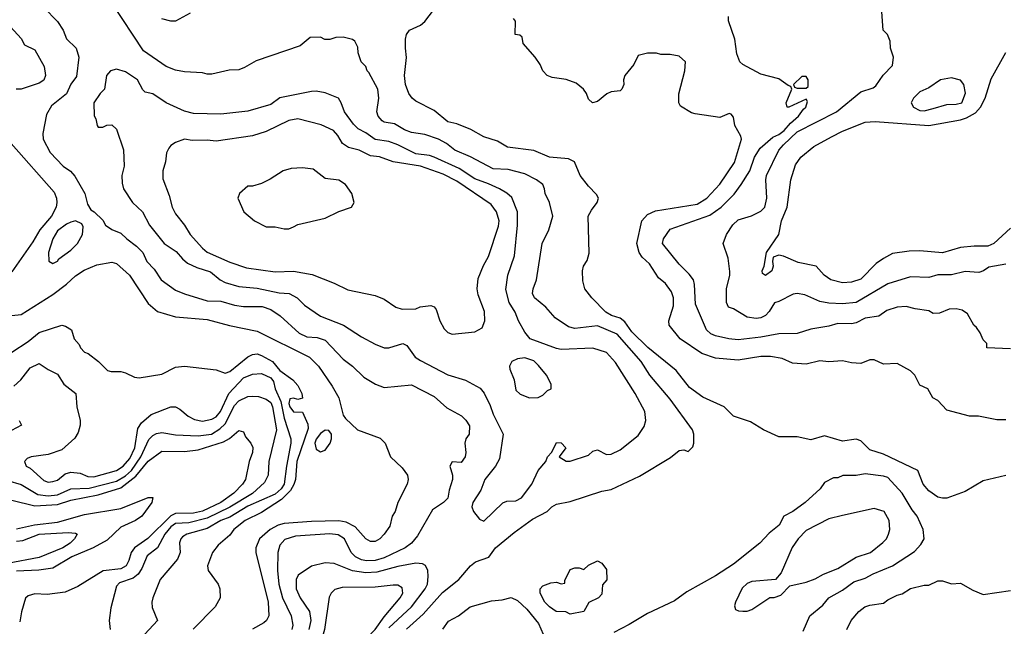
# Model space of a CAD drawing. Header units: inches. Extents: x 1793402 to 1900366, y 320852 to 470679.
# Tile 304 of 604: x 1853524 to 1857863, y 414184 to 416855. Entities that reach past the tile are written whole.
import ezdxf

# ---------------------------------------------------------------- set-up
doc = ezdxf.new("R2010")
doc.units = ezdxf.units.IN
doc.header["$MEASUREMENT"] = 0
doc.layers.add('B8451', color=7, linetype='Continuous')

msp = doc.modelspace()

# ---------------------------------------------------------------- linework, layer by layer
at = {"layer": 'B8451', "color": 4}
for points, elevation in [([(1853570, 416972), (1853690, 416846.8), (1853715.5, 416810), (1853730.6, 416770.6), (1853773.4, 416730), (1853784.9, 416690), (1853774.4, 416605.6), (1853748.7, 416571.3), (1853730, 416529), (1853664.1, 416475.9), (1853641.6, 416438.4), (1853626.4, 416353.6), (1853626.8, 416330), (1853658.8, 416270), (1853716, 416210), (1853748.4, 416188.4), (1853766.6, 416166.6), (1853811, 416090), (1853823.5, 416043.5), (1853838, 416018), (1853852, 416010), (1853890, 415972), (1853902, 415950), (1853930, 415931.3), (1853970, 415916), (1853996, 415890), (1854038.8, 415858.8), (1854066, 415830), (1854084, 415790), (1854116.7, 415756.7), (1854147.3, 415710), (1854210, 415664.9), (1854250, 415647.7), (1854350, 415618), (1854410, 415615.5), (1854470, 415598), (1854510, 415592.7), (1854591.9, 415591.9), (1854630, 415579.3), (1854671.9, 415551.9), (1854755.6, 415475.6), (1854790, 415459.3), (1854835.6, 415455.6), (1854870, 415444.9), (1854950, 415360.7), (1854990.4, 415330.4), (1855041.1, 415281.1), (1855092, 415250), (1855130, 415236), (1855250, 415247.3), (1855350, 415195.5), (1855406, 415146), (1855470.9, 415110.9), (1855490, 415092), (1855506.4, 415066.4), (1855504, 415030), (1855490.7, 415010), (1855484.9, 414990), (1855490.5, 414950), (1855487.7, 414930), (1855470, 414906), (1855430, 414908.7), (1855418.8, 414890), (1855430.8, 414850), (1855431, 414830), (1855416, 414784), (1855410, 414748), (1855392, 414730), (1855342.4, 414697.6), (1855277.3, 414582.7), (1855250.7, 414550), (1855222.8, 414530), (1855130, 414485.1), (1855090, 414474.3), (1855052.7, 414472.7), (1855030, 414477.4), (1855004.5, 414490), (1854985.1, 414510), (1854956, 414570), (1854927.2, 414587.2), (1854890, 414591.5), (1854738.8, 414581.2), (1854692.8, 414567.2), (1854670, 414542), (1854661.6, 414510), (1854660.4, 414430), (1854665.3, 414370), (1854682, 414310), (1854720.4, 414230), (1854728.2, 414190), (1854723.8, 414170)], 308), ([(1855228.5, 414171.5), (1855301.7, 414238.3), (1855386.7, 414333.3), (1855459, 414390), (1855510, 414451), (1855532.1, 414467.9), (1855592, 414488), (1855621.2, 414530), (1855702.5, 414597.5), (1855784.1, 414655.9), (1855848.7, 414690), (1855869.5, 414710.5), (1855890, 414722.8), (1855950, 414734), (1856090, 414778.8), (1856130, 414786.8), (1856255.1, 414844.9), (1856392.3, 414927.7), (1856430, 414958), (1856450, 414962), (1856470, 414954), (1856490, 414974), (1856495.3, 414990), (1856495.3, 415030), (1856489, 415050), (1856390, 415184), (1856300.9, 415290), (1856262, 415350), (1856157.2, 415470), (1856070, 415507), (1855970, 415495.4), (1855942.7, 415502.7), (1855883.3, 415543.3), (1855842.7, 415590), (1855793.2, 415630), (1855783.7, 415650), (1855786, 415670), (1855801.2, 415710), (1855826.6, 415870), (1855856, 415930), (1855872.7, 415990), (1855859, 416050), (1855839, 416090), (1855837.2, 416110), (1855828.7, 416130), (1855802, 416150), (1855750, 416176), (1855676.5, 416196.5), (1855610, 416198), (1855510, 416251.8), (1855440.8, 416280.8), (1855405.2, 416310), (1855370, 416329.5), (1855310, 416349.3), (1855250, 416358), (1855219, 416370), (1855176.2, 416396.2), (1855130, 416404.5), (1855121.2, 416410), (1855103.7, 416430), (1855098, 416450), (1855106, 416510), (1855102.7, 416550), (1855063.2, 416623.2), (1855055.3, 416630), (1855049, 416649), (1855028.7, 416670), (1855015.3, 416710), (1855014.6, 416734.6), (1855000.4, 416760.4), (1854990, 416768), (1854950, 416778), (1854916.4, 416776.4), (1854890, 416768.7), (1854868.9, 416768.9), (1854850, 416778), (1854803.6, 416776.4), (1854759.6, 416740.4), (1854565.4, 416674.6), (1854515.3, 416644.7), (1854490, 416635.3), (1854446.4, 416633.6), (1854370, 416615.3), (1854350, 416615.3), (1854330, 416622), (1854250, 416625.2), (1854210, 416633.2), (1854170, 416649), (1854070, 416719), (1853930, 416929.2)], 308), ([(1857870, 414849), (1857770, 414825.2), (1857690, 414777.2), (1857610, 414749.2), (1857590, 414749.2), (1857570, 414753.2), (1857530, 414781.2), (1857506, 414810), (1857482, 414870), (1857330, 414942.9), (1857270, 414960.9), (1857230, 415001.6), (1857210, 415007.8), (1857150, 414999.5), (1857070, 415022.7), (1857010, 415006), (1856950, 415019.3), (1856870, 415019.3), (1856802, 415050), (1856744.1, 415084.1), (1856669.4, 415109.4), (1856628.7, 415150), (1856533.8, 415193.8), (1856476.2, 415236.2), (1856417, 415310), (1856291.3, 415411.3), (1856221.7, 415481.7), (1856190, 415525.7), (1856170, 415541), (1856132.3, 415552.3), (1856107.5, 415567.5), (1856045.2, 415630), (1856014, 415670), (1856005.6, 415705.6), (1856004, 415750), (1856009, 415770), (1856024.7, 415795.3), (1856032.9, 415827.1), (1856029.3, 415990), (1856043.3, 416016.7), (1856069.2, 416050), (1856074, 416070), (1856065.6, 416085.6), (1856030, 416122), (1855994, 416170), (1855968.7, 416230), (1855942.7, 416242.7), (1855858, 416250), (1855790, 416279.5), (1855674.2, 416294.2), (1855630, 416320.9), (1855570, 416339.3), (1855511.9, 416371.9), (1855450, 416397.2), (1855410, 416405.2), (1855350, 416456), (1855270, 416496), (1855253.2, 416510), (1855239.3, 416530), (1855223.7, 416570), (1855219.5, 416610), (1855229.2, 416689.2), (1855224, 416730), (1855224, 416770), (1855229, 416790), (1855242, 416810), (1855290, 416830.7), (1855310, 416846.8), (1855371.7, 416928.3)], 304), ([(1854275.3, 416884.7), (1854210, 416848.7), (1854190, 416848.7), (1854150, 416859)], 304), ([(1857870, 415779), (1857794.4, 415765.6), (1857770.5, 415749.5), (1857750, 415742.7), (1857690, 415746), (1857630, 415732), (1857570, 415732), (1857530, 415720.9), (1857450, 415723.7), (1857350, 415692), (1857210, 415609.6), (1857150, 415603.6), (1857090, 415607), (1857050, 415614.5), (1856983.9, 415643.9), (1856950, 415649.5), (1856933, 415647), (1856870, 415614), (1856850.8, 415609.2), (1856826.8, 415570), (1856810, 415553.2), (1856790, 415542), (1856770, 415539.5), (1856730, 415546), (1856670, 415582), (1856648, 415590), (1856639, 415610), (1856639, 415670), (1856654, 415730), (1856653.6, 415746.4), (1856645.6, 415805.6), (1856624, 415870), (1856639, 415910), (1856667.2, 415952.8), (1856690, 415974.8), (1856748.9, 415991.1), (1856790, 416012), (1856808, 416030), (1856816, 416070), (1856811.8, 416150), (1856815.6, 416170), (1856870, 416280.7), (1856890, 416303.8), (1856950, 416361.6), (1857124, 416450), (1857230, 416537.3), (1857285.2, 416554.8), (1857296.5, 416563.5), (1857328.9, 416611.1), (1857370, 416654), (1857374, 416690), (1857362, 416730), (1857360.4, 416760.4), (1857348, 416790), (1857328.7, 416810), (1857322, 416910)], 288), ([(1857870, 415094), (1857830, 415094), (1857748.9, 415108.9), (1857710, 415109), (1857610, 415135.3), (1857570, 415178), (1857548, 415190), (1857526, 415230), (1857490, 415246), (1857468.7, 415290), (1857450, 415308.7), (1857390, 415342), (1857330, 415338), (1857290, 415358), (1857270, 415358), (1857230, 415342), (1857190, 415344), (1857150, 415353.2), (1857090, 415349.2), (1857050, 415354), (1856990, 415339), (1856930, 415342.7), (1856883.7, 415363.7), (1856831.9, 415371.9), (1856790, 415372), (1856690, 415356.2), (1856590, 415365.6), (1856530, 415385.6), (1856434.5, 415450), (1856386.6, 415510), (1856384.2, 415530), (1856405, 415595), (1856404.7, 415630), (1856396.8, 415656.8), (1856370, 415694), (1856338.3, 415718.3), (1856299.8, 415779.8), (1856266.6, 415810), (1856254, 415830), (1856243.6, 415870), (1856265.1, 415970), (1856290, 415997.3), (1856325.8, 416014.2), (1856510, 416043.1), (1856552, 416070), (1856610, 416130.6), (1856673.6, 416226.4), (1856705.2, 416330), (1856702, 416342), (1856675.3, 416390), (1856670, 416426), (1856659, 416439), (1856650, 416442), (1856610, 416425.2), (1856500.2, 416440.2), (1856484.7, 416444.7), (1856435.3, 416475.3), (1856428.7, 416490), (1856428.9, 416528.9), (1856455.3, 416630), (1856458, 416670), (1856430, 416695.3), (1856390, 416702), (1856350, 416702), (1856330, 416708), (1856290, 416708), (1856250, 416698), (1856230, 416658), (1856190.9, 416609.1), (1856184.7, 416590), (1856186, 416570), (1856178, 416550), (1856170, 416542), (1856130, 416538), (1856111, 416529), (1856070, 416495.3), (1856048.9, 416488.9), (1856030, 416506), (1856022, 416530), (1856009, 416550), (1855975.9, 416575.9), (1855932.1, 416592.1), (1855870, 416601.2), (1855848.7, 416610), (1855828.7, 416630), (1855818, 416658), (1855795.3, 416690), (1855742, 416750), (1855738, 416778), (1855727.3, 416787.3), (1855708, 416790), (1855708.4, 416848.4), (1855700.4, 416860.4)], 296), ([(1857890, 415406), (1857786, 415410), (1857786, 415430), (1857770, 415446), (1857756.4, 415476.4), (1857740.4, 415500.4), (1857728, 415510), (1857700.4, 415560.4), (1857676.5, 415576.5), (1857650, 415582), (1857619.6, 415580.4), (1857576.9, 415563.1), (1857550, 415562), (1857530, 415574), (1857470, 415582), (1857430, 415593.2), (1857390, 415589), (1857345.8, 415574.2), (1857310.5, 415549.5), (1857250, 415540.7), (1857210, 415520.9), (1857190, 415516), (1857130, 415518), (1857090, 415505.2), (1857010, 415493.2), (1856950, 415473.2), (1856870, 415472.3), (1856790, 415456.9), (1856690, 415445.1), (1856649.6, 415449.6), (1856590, 415463.7), (1856570, 415472.7), (1856550, 415489.2), (1856502.5, 415602.5), (1856498, 415690), (1856493.2, 415710), (1856474.8, 415734.8), (1856430, 415779), (1856357.2, 415870), (1856361.2, 415890), (1856390, 415933), (1856565.3, 415994.7), (1856614.5, 416030), (1856672.3, 416087.7), (1856702.9, 416130), (1856740.9, 416190), (1856762.7, 416250), (1856786.6, 416290), (1856842.2, 416337.8), (1856870, 416350.4), (1856892.8, 416367.2), (1856920.5, 416399.5), (1856956.2, 416430), (1856978, 416462), (1856988.7, 416470), (1856995.3, 416495.3), (1856990, 416506), (1856914, 416470), (1856906, 416470), (1856902, 416490), (1856926, 416550), (1856922, 416562), (1856910, 416566), (1856870, 416595.3), (1856790, 416615.3), (1856710, 416658), (1856698, 416670), (1856684.7, 416704.7), (1856675.3, 416770), (1856648, 416850), (1856648, 416870)], 292), ([(1853483.6, 416823.6), (1853530, 416772), (1853545.4, 416745.4), (1853590, 416722), (1853632, 416650), (1853638, 416610), (1853630, 416588.7), (1853610, 416575.3), (1853530, 416549), (1853508.9, 416548.9)], 304), ([(1857890, 415937.2), (1857817.3, 415870), (1857790, 415858.4), (1857730, 415858.4), (1857670, 415852.3), (1857590, 415829.4), (1857490, 415838), (1857443.4, 415836.6), (1857370, 415825.2), (1857330, 415804), (1857298.8, 415781.2), (1857230, 415712.3), (1857190, 415699.5), (1857150, 415697.2), (1857098, 415710), (1857069, 415730), (1857034, 415770), (1856954.2, 415785.8), (1856890, 415814.2), (1856870, 415818.7), (1856844.7, 415810), (1856841, 415790), (1856844.7, 415770), (1856838, 415750), (1856810, 415729.2), (1856798, 415738), (1856795.3, 415750), (1856804, 415770), (1856815.3, 415830), (1856869.2, 415910), (1856880.9, 415970), (1856906.6, 416030), (1856922, 416150), (1856943.3, 416216.7), (1856966, 416250), (1857023.3, 416296.7), (1857100.8, 416339.2), (1857150, 416364.4), (1857250, 416403.8), (1857293.4, 416406.6), (1857530, 416388.9), (1857670, 416414), (1857696.9, 416423.1), (1857735.4, 416444.6), (1857758, 416470), (1857778, 416510), (1857804.8, 416595.2), (1857870, 416711.3)], 284), ([(1853486, 416310), (1853675.8, 416095.8), (1853686, 416070), (1853688.2, 416050), (1853684.4, 416030), (1853664.4, 415990), (1853612.2, 415930), (1853582.5, 415877.5), (1853490, 415745.2)], 304), ([(1853490, 415552.7), (1853530, 415557.6), (1853670, 415645.3), (1853730, 415690.4), (1853770, 415728.2), (1853807.7, 415752.3), (1853863.3, 415776.7), (1853930, 415787.7), (1853950, 415782), (1854007.3, 415730), (1854090, 415606), (1854130.7, 415570.7), (1854210, 415547.7), (1854350, 415534.9), (1854448.7, 415508.7), (1854570, 415484.2), (1854801, 415370), (1854841, 415330), (1854901.1, 415241.1), (1854930.7, 415190), (1854950, 415114), (1854959.6, 415099.6), (1855012, 415050), (1855112.7, 415012.7), (1855134, 414990), (1855157.3, 414930), (1855210, 414882.8), (1855233.4, 414850), (1855236.3, 414830), (1855230.8, 414810), (1855191, 414730), (1855178, 414690), (1855164.7, 414670), (1855154.4, 414625.6), (1855130.5, 414589.5), (1855110.5, 414569.5), (1855090, 414557.2), (1855070, 414557.2), (1855050, 414569), (1855002.7, 414622.7), (1854962.4, 414642.4), (1854930, 414648.7), (1854810, 414645.3), (1854690, 414637.2), (1854663, 414630), (1854627.2, 414610), (1854580.5, 414570), (1854564, 414530), (1854564, 414510), (1854619.5, 414290), (1854622, 414230), (1854611, 414210), (1854599.9, 414200.1), (1854550, 414172.3)], 304), ([(1853490, 415390.7), (1853561.5, 415438.5), (1853610, 415477.6), (1853710, 415510.8), (1853726.4, 415506.4), (1853752, 415490), (1853764.7, 415450), (1853785.4, 415425.4), (1853792, 415410), (1853810, 415392), (1853825.4, 415385.4), (1853872, 415350), (1853911.1, 415311.1), (1853926.4, 415306.4), (1853970, 415306), (1853990, 415301), (1854030, 415281), (1854050, 415278.8), (1854150, 415294.8), (1854210, 415324.9), (1854250, 415330.5), (1854390, 415314), (1854430, 415299.1), (1854450, 415306), (1854530, 415370.3), (1854550, 415381.3), (1854570, 415383.7), (1854590, 415377.4), (1854637.6, 415350), (1854670.3, 415310), (1854728, 415270), (1854750, 415244), (1854767.7, 415210), (1854770.5, 415189.5), (1854750, 415182.7), (1854730, 415189.4), (1854714.4, 415185.6), (1854710, 415164.7), (1854714.4, 415150), (1854730, 415128.2), (1854770, 415126.8), (1854794.3, 415074.3), (1854795.4, 415055.4), (1854745.2, 414910), (1854739.6, 414830), (1854731.9, 414808.1), (1854717, 414783), (1854677.7, 414742.3), (1854590, 414686), (1854517.3, 414650), (1854467.7, 414610), (1854450, 414586), (1854398.4, 414541.6), (1854374, 414510), (1854350.9, 414450.9), (1854354.8, 414430), (1854398.8, 414370), (1854406, 414350), (1854406.8, 414310), (1854386, 414270), (1854288.4, 414171.6)], 296), ([(1853498.3, 415241.7), (1853529.3, 415270), (1853570, 415322.8), (1853610, 415342), (1853650, 415314.8), (1853690, 415294.8), (1853718, 415250), (1853771, 415210), (1853776, 415150), (1853790.7, 415090.7), (1853790.8, 415070), (1853782, 415038), (1853767.1, 415012.9), (1853710, 414961.2), (1853650, 414941.2), (1853574, 414930), (1853556.9, 414923.1), (1853544.7, 414910), (1853552, 414890), (1853570, 414881), (1853630, 414826), (1853650, 414819.3), (1853670, 414821.6), (1853690, 414828.2), (1853724.7, 414855.3), (1853750, 414863), (1853790, 414858), (1853823.8, 414843.8), (1853850, 414842.7), (1853950, 414870.4), (1853980.7, 414890), (1854010, 414923), (1854030.9, 414970), (1854044.7, 415055.3), (1854060.4, 415079.6), (1854103.3, 415116.7), (1854190, 415150.8), (1854210, 415151), (1854230, 415141), (1854266, 415110), (1854294.6, 415094.6), (1854330, 415088.2), (1854370, 415095.8), (1854390, 415106.7), (1854409.6, 415130), (1854446, 415210), (1854510, 415278), (1854550, 415294), (1854590, 415297.3), (1854630, 415278), (1854642.3, 415262.3), (1854650.4, 415229.6), (1854674.2, 415174.2), (1854690, 415100.7), (1854719.5, 415010), (1854719.5, 414990), (1854699.1, 414890), (1854688.9, 414810), (1854676.5, 414790), (1854650, 414766.8), (1854530, 414712.9), (1854450, 414664.4), (1854410, 414649.7), (1854350, 414614.8), (1854261, 414590), (1854242, 414578), (1854234, 414570), (1854228.2, 414551.8), (1854230.6, 414510), (1854219.9, 414480.1), (1854142.8, 414390), (1854110.7, 414310), (1854106.8, 414290), (1854107.5, 414267.5), (1854131, 414210), (1854076, 414150)], 292), ([(1853470, 414826.4), (1853530, 414808.4), (1853604.1, 414764.1), (1853650, 414758.5), (1853690, 414763.6), (1853750, 414789), (1853830, 414792.4), (1853950, 414823.5), (1853990, 414846.2), (1854017.2, 414870), (1854058.2, 414930), (1854093.6, 415006.4), (1854110, 415023.8), (1854126.7, 415033.3), (1854150, 415037.1), (1854210, 415027), (1854310, 415023.6), (1854369.8, 415030.2), (1854406.1, 415053.9), (1854430, 415076.4), (1854470, 415157.1), (1854490, 415177.1), (1854530, 415195.5), (1854550, 415198), (1854576.7, 415196.7), (1854610, 415184.9), (1854630, 415170.5), (1854638.4, 415150), (1854656, 415050), (1854622, 414910), (1854619.1, 414850), (1854602.9, 414817.1), (1854550.2, 414769.8), (1854450, 414708.7), (1854350, 414659.8), (1854270, 414639.8), (1854210, 414636.8), (1854190, 414622.6), (1854163.1, 414590), (1854130.6, 414530), (1854085.4, 414494.6), (1854061.8, 414438.2), (1854045.8, 414414.2), (1854024.2, 414395.8), (1853964.5, 414375.5), (1853950, 414361.2), (1853925.2, 414265.2), (1853918.8, 414210), (1853922, 414170)], 288), ([(1853522, 415090), (1853532, 415070), (1853465.3, 415034.7)], 288), ([(1853490, 414739.3), (1853590, 414714.9), (1853690, 414720.7), (1853750, 414740.2), (1853870, 414762.6), (1853970, 414794), (1854035.2, 414844.8), (1854090, 414911.7), (1854150, 414955.3), (1854250, 414954), (1854310, 414962), (1854422.8, 414997.2), (1854448.3, 415011.7), (1854490, 415046.8), (1854510, 415041), (1854519.3, 415019.3), (1854543.1, 414990), (1854551.5, 414971.5), (1854550.4, 414950), (1854534.9, 414910), (1854519.3, 414830), (1854506, 414810), (1854467, 414770), (1854410.4, 414730), (1854330, 414691.8), (1854290, 414681.8), (1854210, 414681.5), (1854190, 414670.9), (1854089.4, 414570.6), (1854030.4, 414530), (1854015.3, 414510), (1854005.5, 414474.5), (1853992.7, 414450), (1853970, 414436.9), (1853892, 414428), (1853779.9, 414360.1), (1853725.1, 414334.9), (1853644.4, 414324.4), (1853590, 414327), (1853561.7, 414318.3), (1853550, 414308.7), (1853532.3, 414247.7), (1853524, 414204)], 284), ([(1856976.5, 414163.5), (1857005.2, 414230), (1857062.5, 414277.5), (1857089.2, 414310), (1857150, 414342.8), (1857200.1, 414379.9), (1857250, 414396.3), (1857284.4, 414415.6), (1857369.6, 414450.4), (1857466.8, 414513.2), (1857495.5, 414544.5), (1857509, 414570), (1857505.2, 414610), (1857479.3, 414670), (1857457.2, 414697.2), (1857412.3, 414770), (1857350, 414839), (1857330, 414846), (1857250, 414856), (1857210, 414848.7), (1857151.6, 414848.4), (1857130, 414838), (1857110, 414838), (1857070, 414818), (1857051.3, 414790), (1856984.7, 414730), (1856931.3, 414690), (1856890.6, 414669.4), (1856870.3, 414629.7), (1856826, 414594), (1856786, 414550), (1856670, 414458), (1856590, 414406), (1856464.1, 414335.9), (1856410, 414296), (1856290, 414241.2), (1856210, 414192.3), (1856142.5, 414157.5)], 308), ([(1853510, 414613.4), (1853588.8, 414631.2), (1853690, 414642.2), (1853810, 414676.9), (1853970, 414702.4), (1854090, 414750.8), (1854110, 414752), (1854106, 414730), (1854062, 414670), (1854034.8, 414650), (1853970, 414620.7), (1853910, 414564.2), (1853847.3, 414530), (1853753.4, 414490), (1853670, 414440.7), (1853608.9, 414431.1), (1853510, 414426.4)], 276), ([(1853510, 414559), (1853537.6, 414562.4), (1853610, 414590.2), (1853737.5, 414597.5), (1853770, 414594.8), (1853778, 414590), (1853766, 414570), (1853746, 414550), (1853714.8, 414530), (1853610, 414487.1), (1853470, 414460.9)], 272), ([(1855150, 414178), (1855250.7, 414269.3), (1855311.5, 414350), (1855321.6, 414370), (1855323.7, 414403.7), (1855322.7, 414430), (1855312.3, 414452.3), (1855298.9, 414458.9), (1855270, 414462), (1855190, 414448), (1855097.1, 414422.9), (1855050, 414420.4), (1854990, 414428), (1854910, 414460.7), (1854870, 414463.7), (1854810.5, 414449.5), (1854751, 414410), (1854743, 414390), (1854743, 414350), (1854760.5, 414310), (1854801.6, 414250), (1854806.7, 414210), (1854798.7, 414170)], 312), ([(1857168.7, 414170), (1857188, 414210), (1857222, 414250), (1857248, 414270), (1857270, 414278), (1857330, 414286), (1857350, 414301), (1857390, 414321), (1857412.9, 414327.1), (1857450, 414351), (1857510, 414366), (1857530, 414366), (1857570, 414384.7), (1857590, 414384.7), (1857630, 414372), (1857670, 414374), (1857723.6, 414343.6), (1857770, 414324.7), (1857890, 414342)], 304), ([(1855389, 414171), (1855413.6, 414206.4), (1855458, 414230), (1855509.3, 414270.7), (1855603.1, 414296.9), (1855650, 414301), (1855689.3, 414310.7), (1855717.5, 414297.5), (1855759.5, 414259.5), (1855810, 414196), (1855830.6, 414150)], 304)]:
    msp.add_lwpolyline(points, dxfattribs=dict(at, elevation=elevation))
for points, elevation in [([(1853950, 416637.2), (1853924.7, 416630), (1853906.8, 416610), (1853898, 416550), (1853878, 416530), (1853851.3, 416490), (1853852.7, 416432.7), (1853859.6, 416419.6), (1853864.7, 416390), (1853870, 416382), (1853890, 416382), (1853908.4, 416391.6), (1853930, 416392), (1853950, 416374), (1853982, 416282), (1853984.9, 416210), (1853974.8, 416170), (1853975.3, 416135.3), (1853981, 416110), (1854021, 416050), (1854064.7, 416010), (1854096, 415950), (1854161, 415870), (1854214.2, 415834.2), (1854241.7, 415801.7), (1854263.7, 415783.7), (1854304.4, 415764.4), (1854364.9, 415744.9), (1854407.3, 415710), (1854430, 415698), (1854490, 415680.4), (1854570, 415672.7), (1854667, 415653), (1854711.3, 415650), (1854746.8, 415630), (1854778.8, 415598.8), (1854850, 415550.6), (1854950.5, 415510.5), (1855030, 415458.8), (1855090, 415426.8), (1855130, 415410.8), (1855150, 415410.8), (1855212, 415430), (1855230, 415421), (1855266, 415370), (1855290, 415354.8), (1855410, 415291), (1855487.9, 415267.9), (1855552.7, 415232.7), (1855570.4, 415210.4), (1855596.7, 415156.7), (1855610, 415118), (1855654.8, 415030), (1855638, 414922), (1855621, 414890), (1855574, 414830), (1855556.1, 414783.9), (1855521, 414730), (1855516, 414710), (1855524, 414690), (1855550, 414656), (1855570, 414647.7), (1855652.5, 414727.5), (1855670, 414736), (1855710, 414737.3), (1855736, 414750), (1855781.2, 414810), (1855809, 414870), (1855842, 414910), (1855849.3, 414930.7), (1855868.9, 414951.1), (1855890, 414994), (1855910, 414992), (1855930.9, 414970.9), (1855902, 414930), (1855931.6, 414911.6), (1855950, 414911.3), (1856030, 414938), (1856050, 414956), (1856070, 414961), (1856110, 414941), (1856130, 414942.8), (1856170, 414961), (1856250, 415024.7), (1856276.5, 415063.5), (1856282.7, 415090), (1856279.3, 415130), (1856236, 415210), (1856150, 415345.2), (1856110, 415389.3), (1856049.6, 415409.6), (1855910, 415402.9), (1855890, 415407.3), (1855774, 415450), (1855750, 415479), (1855722, 415530), (1855707.5, 415567.5), (1855681.2, 415610), (1855666.8, 415666.8), (1855675.1, 415730), (1855704.8, 415815.2), (1855718, 415950), (1855717, 416010), (1855692.9, 416072.9), (1855671.4, 416091.4), (1855639, 416110), (1855590, 416133.3), (1855530, 416154), (1855460.1, 416200.1), (1855350, 416249.7), (1855330, 416256.9), (1855270, 416264.8), (1855190, 416305.1), (1855150, 416318.4), (1855090, 416327.6), (1855050, 416357), (1855015.1, 416375.1), (1854994.9, 416394.9), (1854956, 416450), (1854941.2, 416490), (1854928.7, 416510), (1854870, 416534), (1854830, 416541.2), (1854810, 416539.3), (1854670, 416512), (1854630, 416482.7), (1854530, 416452.3), (1854410, 416439.3), (1854290, 416442.7), (1854250, 416452.7), (1854169.6, 416489.6), (1854110, 416529.3), (1854076.5, 416536.5), (1854066.3, 416546.3), (1854042.7, 416590), (1853990, 416625.2)], 312), ([(1856990, 416606), (1856970, 416606), (1856934, 416570), (1856938, 416558), (1856950, 416554), (1856990, 416554), (1856998, 416562), (1856998, 416590)], 292), ([(1857630, 416599), (1857582, 416590), (1857530, 416555.3), (1857490, 416538), (1857462, 416510), (1857452, 416490), (1857462, 416470), (1857490, 416456), (1857510, 416454.8), (1857550, 416464), (1857610, 416482), (1857650, 416483), (1857676, 416490), (1857691.8, 416531.8), (1857684, 416570), (1857670, 416588.7)], 288), ([(1854750, 416419.3), (1854710, 416412), (1854610, 416362.9), (1854550, 416344.5), (1854390, 416320.7), (1854350, 416325.1), (1854283.7, 416323.7), (1854250, 416329), (1854210, 416315.3), (1854190, 416302), (1854181, 416290), (1854170.7, 416269.3), (1854166.8, 416230), (1854154.8, 416190), (1854154.4, 416154.4), (1854182, 416082), (1854195.5, 416030), (1854210, 416001), (1854250, 415950.8), (1854275.5, 415910), (1854329.1, 415849.1), (1854350, 415832.4), (1854450, 415788), (1854522.8, 415762.8), (1854650, 415745.5), (1854730, 415748.2), (1854813.2, 415733.2), (1854910, 415696), (1854970, 415666), (1855090, 415641), (1855130, 415624.7), (1855182, 415590), (1855210, 415581), (1855270, 415582.8), (1855289.4, 415590.6), (1855336.3, 415596.3), (1855350.7, 415590.7), (1855359.9, 415579.9), (1855374.8, 415530), (1855394.4, 415494.4), (1855410, 415478), (1855430, 415471.3), (1855530, 415481), (1855562, 415498), (1855574, 415530), (1855572.7, 415570), (1855544.1, 415644.1), (1855539.3, 415670), (1855544.8, 415715.2), (1855567.2, 415772.8), (1855590, 415812), (1855633.6, 415946.4), (1855636.9, 415970), (1855625.6, 416010), (1855602, 416042), (1855450, 416144), (1855390, 416175.4), (1855290, 416211.1), (1855170, 416229.7), (1855110, 416251.5), (1855070, 416256.2), (1855020.5, 416280.5), (1854972.8, 416292.8), (1854947, 416310), (1854925.8, 416345.8), (1854907.2, 416367.2), (1854853.1, 416393.1)], 316), ([(1854770, 416202.9), (1854719.9, 416200.1), (1854684.7, 416190), (1854627.5, 416152.5), (1854590, 416134), (1854550, 416122), (1854530, 416122), (1854492, 416090), (1854484.7, 416070), (1854512, 416010), (1854558, 415970), (1854610, 415944), (1854650, 415943), (1854690, 415934), (1854710, 415934.9), (1854730, 415944), (1854750, 415954), (1854870, 415981), (1854930, 416011.3), (1854986, 416030), (1854998, 416050), (1854988, 416090), (1854959, 416130), (1854930, 416149.2), (1854870, 416156), (1854816.6, 416196.6)], 324), ([(1853770, 415969.2), (1853750, 415963.7), (1853730, 415955.1), (1853690, 415925.2), (1853670.7, 415890), (1853651, 415830), (1853652.7, 415792.7), (1853670, 415782), (1853690, 415792), (1853697.2, 415802.8), (1853750, 415840.7), (1853779.3, 415870), (1853801.2, 415910), (1853803.1, 415943.1), (1853797.2, 415957.2)], 308), ([(1855750, 415366), (1855718, 415362), (1855692, 415350), (1855682, 415330), (1855683.6, 415316.4), (1855702.8, 415270), (1855710, 415224.7), (1855730, 415206), (1855770, 415191), (1855808.4, 415191.6), (1855830, 415202), (1855850, 415222), (1855866, 415230), (1855866, 415250), (1855845.2, 415290), (1855810, 415333.2), (1855790, 415352.7)], 316), ([(1854870, 415047.8), (1854850, 415033.8), (1854830, 415007.8), (1854824.1, 414990), (1854830, 414964.2), (1854850, 414952.9), (1854870, 414960.3), (1854891.8, 414990), (1854897.6, 415010), (1854898.4, 415030), (1854887, 415047)], 304), ([(1857290, 414702.7), (1857150, 414672.3), (1857090, 414657), (1856990, 414606.6), (1856954, 414570), (1856928.3, 414531.7), (1856879.6, 414420.4), (1856854, 414390), (1856750, 414381.2), (1856730, 414373.2), (1856708.3, 414351.7), (1856678, 414290), (1856674, 414274), (1856678, 414258), (1856692, 414252), (1856710, 414251.3), (1856730, 414251.3), (1856750, 414258), (1856829, 414311), (1856848.4, 414311.6), (1856878, 414322), (1856918, 414362), (1856990, 414378.8), (1857030, 414394), (1857066.2, 414413.8), (1857130, 414439.3), (1857210, 414488), (1857273.2, 414510), (1857327.2, 414552.8), (1857344, 414570), (1857353.2, 414590), (1857359, 414610), (1857356, 414650), (1857333.2, 414690)], 312), ([(1855950, 414238), (1855930, 414248), (1855888, 414250), (1855858, 414270), (1855838, 414290), (1855818, 414330), (1855818, 414350), (1855830, 414362), (1855864.7, 414375.3), (1855890, 414378), (1855910, 414372), (1855926, 414374), (1855926, 414386), (1855950, 414434), (1855970, 414442), (1855990, 414442), (1856010, 414434), (1856030, 414454), (1856070, 414472), (1856090, 414462), (1856110, 414434), (1856111.6, 414388.4), (1856092.7, 414367.3), (1856090, 414326), (1856074, 414310), (1856031.6, 414288.4), (1856010, 414249)], 304), ([(1855170, 414366), (1855090, 414356.9), (1854945.2, 414354.8), (1854913.4, 414346.6), (1854896, 414330), (1854887.7, 414312.3), (1854867, 414170), (1854839.3, 414070), (1854848.2, 414030), (1854872.1, 413992.1), (1854890, 413974), (1854910, 413964), (1854930, 413964.9), (1854950, 413973.4), (1854970, 413996.3), (1855002.7, 414057.3), (1855051.4, 414128.6), (1855091.1, 414170), (1855130, 414226), (1855201.2, 414310), (1855212.7, 414330), (1855210, 414354), (1855190, 414365.2)], 316)]:
    msp.add_lwpolyline(points, close=True, dxfattribs=dict(at, elevation=elevation))

doc.saveas('drawing.dxf')
